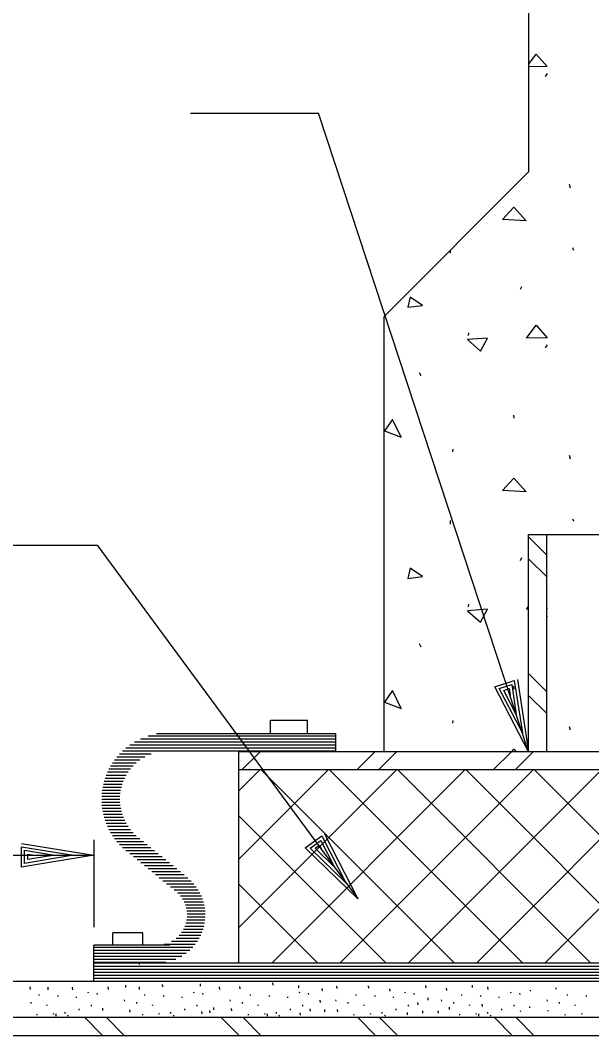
# Model space of a CAD drawing. Extents: x 22411.4 to 22495.4, y 22369.6 to 22415.
# Drawn here: x 22427.205 to 22429.177, y 22393.177 to 22396.679 of the extents above; entities that cross this region are included whole.
import ezdxf

# ---------------------------------------------------------------- set-up
doc = ezdxf.new("R2010")
doc.units = 0
for name, color, linetype in [('Level 1', 7, 'Continuous'), ('Level 2', 7, 'Continuous'), ('Level 7', 7, 'Continuous'), ('Level 8', 7, 'Continuous')]:
    doc.layers.add(name, color=color, linetype=linetype)

msp = doc.modelspace()

# ---------------------------------------------------------------- linework, layer by layer
at = {"layer": 'Level 1'}
for p, q in [((22429.0178, 22396.4849), (22429.0241, 22396.4953)), ((22429.1034, 22396.1005), (22429.0999, 22396.113)), ((22429.1159, 22395.8849), (22429.1124, 22395.8938)), ((22428.9318, 22395.7513), (22428.9364, 22395.7611)), ((22428.7518, 22395.5913), (22428.7526, 22395.6005)), ((22429.0178, 22395.5497), (22429.0241, 22395.5601)), ((22428.9095, 22395.307), (22428.9087, 22395.3172)), ((22428.6976, 22395.1901), (22428.6993, 22395.1995)), ((22429.1034, 22395.1653), (22429.0999, 22395.1778)), ((22429.1159, 22394.9497), (22429.1124, 22394.9586)), ((22428.6899, 22394.9411), (22428.6899, 22394.9536)), ((22428.9318, 22394.8161), (22428.9364, 22394.8259)), ((22428.7518, 22394.6561), (22428.7526, 22394.6653)), ((22428.9095, 22394.3718), (22428.9087, 22394.382)), ((22428.0682, 22394.2175), (22428.0682, 22394.2652)), ((22428.0682, 22394.2652), (22428.1956, 22394.2652)), ((22428.1956, 22394.2175), (22428.1956, 22394.2652)), ((22428.9377, 22394.2217), (22428.9377, 22394.2217)), ((22428.9594, 22394.1559), (22428.9594, 22394.1559)), ((22427.4581, 22393.8525), (22427.4581, 22393.5511)), ((22425.251, 22393.7989), (22427.4581, 22393.7989)), ((22427.3887, 22393.7989), (22427.3887, 22393.7989)), ((22427.4581, 22393.7989), (22427.4581, 22393.7989)), ((22428.3285, 22393.704), (22428.3285, 22393.704)), ((22428.3697, 22393.6482), (22428.3697, 22393.6482)), ((22427.5241, 22393.489), (22427.5241, 22393.532)), ((22427.6278, 22393.532), (22427.5241, 22393.532)), ((22427.6278, 22393.489), (22427.6278, 22393.532))]:
    msp.add_line(p, q, dxfattribs=at)
for points in [[(22428.9594, 22396.527), (22428.9859, 22396.5622)], [(22428.9859, 22396.5622), (22429.0237, 22396.5195)], [(22429.0237, 22396.5195), (22428.9594, 22396.518)], [(22428.6899, 22395.8763), (22428.6899, 22395.8864)], [(22429.0219, 22394.8345), (22428.9594, 22394.897)], [(22429.0219, 22394.7591), (22428.9594, 22394.8216)], [(22428.9524, 22394.6474), (22428.9594, 22394.6566)], [(22428.9594, 22394.6475), (22428.9524, 22394.6474)], [(22429.0219, 22394.6511), (22429.0237, 22394.649)], [(22429.0237, 22394.649), (22429.0219, 22394.649)], [(22429.0219, 22394.6212), (22429.0241, 22394.6249)], [(22429.0218, 22394.3631), (22428.9594, 22394.4256)], [(22429.0219, 22394.2877), (22428.9594, 22394.3502)], [(22427.9698, 22394.0934), (22428.0323, 22394.1559)], [(22428.3658, 22394.0934), (22428.4283, 22394.1559)], [(22428.4412, 22394.0934), (22428.5037, 22394.1559)], [(22428.8372, 22394.0934), (22428.8997, 22394.1559)], [(22428.9003, 22394.1559), (22428.9082, 22394.1645)], [(22428.9082, 22394.1645), (22428.9159, 22394.1559)], [(22428.9126, 22394.0934), (22428.9752, 22394.1559)], [(22427.2087, 22393.8402), (22427.4581, 22393.7989), (22427.2087, 22393.7575), (22427.2087, 22393.8282), (22427.3887, 22393.7989), (22427.2194, 22393.7709), (22427.2194, 22393.8162), (22427.3221, 22393.7989), (22427.2301, 22393.7842), (22427.2301, 22393.8029), (22427.2527, 22393.7989)]]:
    msp.add_lwpolyline(points, dxfattribs=at)
for points in [[(22428.8687, 22395.992), (22428.9082, 22396.0349), (22428.9507, 22395.9874)], [(22428.5418, 22395.6893), (22428.5924, 22395.6957), (22428.5499, 22395.7243)], [(22428.9524, 22395.5826), (22428.9859, 22395.627), (22429.0237, 22395.5843)], [(22428.7487, 22395.5778), (22428.793, 22395.5382), (22428.8168, 22395.5826)], [(22428.462, 22395.2628), (22428.5189, 22395.2407), (22428.4889, 22395.3022)]]:
    msp.add_lwpolyline(points, close=True, dxfattribs=at)
at = {"layer": 'Level 2'}
for p, q in [((22427.7921, 22396.3582), (22428.2341, 22396.3582)), ((22428.9594, 22394.1559), (22428.2341, 22396.3582)), ((22428.9594, 22394.1559), (22428.9594, 22394.9059)), ((22428.9594, 22394.9059), (22429.9594, 22394.9059)), ((22429.0219, 22394.1559), (22429.0219, 22394.9059)), ((22425.5528, 22394.8684), (22427.4697, 22394.8684)), ((22427.4697, 22394.8684), (22428.3697, 22393.6482)), ((22428.2939, 22394.2175), (22427.6745, 22394.2175)), ((22428.2939, 22394.1559), (22428.2939, 22394.2175)), ((22429.4594, 22394.1559), (22427.9594, 22394.1559)), ((22427.9594, 22393.4267), (22427.9594, 22394.1559)), ((22429.4594, 22394.0934), (22427.9594, 22394.0934)), ((22427.7205, 22393.489), (22427.4581, 22393.489)), ((22427.4581, 22393.3642), (22427.4581, 22393.489)), ((22431.4594, 22393.4267), (22427.4581, 22393.4267)), ((22427.6165, 22393.4223), (22427.6168, 22393.4264)), ((22427.5349, 22393.4047), (22427.5352, 22393.4087)), ((22432.6119, 22393.3642), (22426.3069, 22393.3642)), ((22427.4499, 22393.2781), (22427.4507, 22393.2829)), ((22429.4594, 22393.2392), (22424.3136, 22393.2392)), ((22429.4594, 22393.1767), (22424.3503, 22393.1767))]:
    msp.add_line(p, q, dxfattribs=at)
for points in [[(22428.9206, 22394.4056), (22428.9594, 22394.1559), (22428.8421, 22394.3798), (22428.9092, 22394.4019), (22428.9377, 22394.2217), (22428.8581, 22394.3738), (22428.9012, 22394.388), (22428.9168, 22394.2851), (22428.8741, 22394.3678), (22428.8918, 22394.3737), (22428.8951, 22394.3509)], [(22428.2927, 22394.1893), (22427.5991, 22394.1893)], [(22428.2927, 22394.1997), (22427.6191, 22394.1997)], [(22428.2927, 22394.2102), (22427.6462, 22394.2102)], [(22428.2927, 22394.1581), (22427.5574, 22394.1581)], [(22428.2927, 22394.1685), (22427.5692, 22394.1685)], [(22428.2927, 22394.1789), (22427.5829, 22394.1789)], [(22427.6044, 22394.1164), (22427.5226, 22394.1164)], [(22427.6175, 22394.1268), (22427.5298, 22394.1268)], [(22427.6339, 22394.1372), (22427.5379, 22394.1372)], [(22427.6565, 22394.1477), (22427.547, 22394.1477)], [(22427.5769, 22394.0852), (22427.5056, 22394.0852)], [(22427.5846, 22394.0956), (22427.5106, 22394.0956)], [(22427.5937, 22394.106), (22427.5162, 22394.106)], [(22427.5564, 22394.0435), (22427.4916, 22394.0435)], [(22427.5602, 22394.0539), (22427.4943, 22394.0539)], [(22427.5649, 22394.0643), (22427.4975, 22394.0643)], [(22427.5704, 22394.0747), (22427.5013, 22394.0747)], [(22427.5494, 22394.0122), (22427.4865, 22394.0122)], [(22427.551, 22394.0227), (22427.4877, 22394.0227)], [(22427.5534, 22394.0331), (22427.4894, 22394.0331)], [(22427.5481, 22393.9914), (22427.4856, 22393.9914)], [(22427.5484, 22394.0018), (22427.4858, 22394.0018)], [(22427.5484, 22393.981), (22427.4858, 22393.981)], [(22427.5494, 22393.9706), (22427.4866, 22393.9706)], [(22427.5511, 22393.9602), (22427.4877, 22393.9602)], [(22427.5534, 22393.9497), (22427.4894, 22393.9497)], [(22427.5565, 22393.9393), (22427.4916, 22393.9393)], [(22427.5603, 22393.9289), (22427.4943, 22393.9289)], [(22427.5649, 22393.9185), (22427.4975, 22393.9185)], [(22427.5705, 22393.9081), (22427.5013, 22393.9081)], [(22427.577, 22393.8977), (22427.5057, 22393.8977)], [(22427.5847, 22393.8872), (22427.5107, 22393.8872)], [(22427.5938, 22393.8768), (22427.5163, 22393.8768)], [(22428.255, 22393.8734), (22428.3697, 22393.6482), (22428.1884, 22393.8243), (22428.2453, 22393.8662), (22428.3285, 22393.704), (22428.2055, 22393.8236), (22428.242, 22393.8505), (22428.289, 22393.7576), (22428.2226, 22393.823), (22428.2376, 22393.834), (22428.2478, 22393.8134)], [(22427.6046, 22393.8664), (22427.5227, 22393.8664)], [(22427.6172, 22393.856), (22427.53, 22393.856)], [(22427.63, 22393.8456), (22427.5381, 22393.8456)], [(22427.6427, 22393.8352), (22427.5472, 22393.8352)], [(22427.6555, 22393.8247), (22427.5576, 22393.8247)], [(22427.6683, 22393.8143), (22427.5694, 22393.8143)], [(22427.681, 22393.8039), (22427.5822, 22393.8039)], [(22427.6938, 22393.7935), (22427.5949, 22393.7935)], [(22427.7066, 22393.7831), (22427.6077, 22393.7831)], [(22427.7193, 22393.7727), (22427.6205, 22393.7727)], [(22427.7321, 22393.7622), (22427.6332, 22393.7622)], [(22427.7449, 22393.7518), (22427.646, 22393.7518)], [(22427.7576, 22393.7414), (22427.6588, 22393.7414)], [(22427.7704, 22393.731), (22427.6715, 22393.731)], [(22427.7831, 22393.7206), (22427.6843, 22393.7206)], [(22427.7945, 22393.7102), (22427.6971, 22393.7102)], [(22427.804, 22393.6997), (22427.7098, 22393.6997)], [(22427.812, 22393.6893), (22427.7226, 22393.6893)], [(22427.8188, 22393.6789), (22427.7354, 22393.6789)], [(22427.8247, 22393.6685), (22427.7477, 22393.6685)], [(22427.8295, 22393.6581), (22427.7573, 22393.6581)], [(22427.8335, 22393.6477), (22427.7647, 22393.6477)], [(22427.8368, 22393.6372), (22427.7704, 22393.6372)], [(22427.8393, 22393.6268), (22427.7746, 22393.6268)], [(22427.8412, 22393.6164), (22427.7777, 22393.6164)], [(22427.8423, 22393.606), (22427.7795, 22393.606)], [(22427.8428, 22393.5956), (22427.7803, 22393.5956)], [(22427.8383, 22393.5539), (22427.7729, 22393.5539)], [(22427.8404, 22393.5643), (22427.7764, 22393.5643)], [(22427.8419, 22393.5747), (22427.7788, 22393.5747)], [(22427.8427, 22393.5852), (22427.7801, 22393.5852)], [(22427.8274, 22393.5227), (22427.7533, 22393.5227)], [(22427.8318, 22393.5331), (22427.7616, 22393.5331)], [(22427.8354, 22393.5435), (22427.768, 22393.5435)], [(22427.8085, 22393.4914), (22427.7003, 22393.4914)], [(22427.8159, 22393.5018), (22427.727, 22393.5018)], [(22427.8221, 22393.5122), (22427.7423, 22393.5122)], [(22427.7998, 22393.481), (22427.4594, 22393.481)], [(22427.7896, 22393.4706), (22427.4594, 22393.4706)], [(22427.7772, 22393.4602), (22427.4594, 22393.4602)], [(22427.7618, 22393.4497), (22427.4594, 22393.4497)], [(22427.4581, 22393.4168), (22431.4594, 22393.4168)], [(22427.7413, 22393.4393), (22427.4594, 22393.4393)], [(22427.7067, 22393.4289), (22427.4594, 22393.4289)], [(22427.4581, 22393.4063), (22431.4594, 22393.4063)], [(22427.4581, 22393.3959), (22431.4594, 22393.3959)], [(22427.4581, 22393.3855), (22431.4594, 22393.3855)], [(22427.4581, 22393.3751), (22431.4594, 22393.3751)]]:
    msp.add_lwpolyline(points, dxfattribs=at)
at = {"layer": 'Level 7'}
for p, q in [((22428.9594, 22397.9625), (22428.9594, 22396.1559)), ((22428.4594, 22395.6559), (22428.9594, 22396.1559)), ((22428.4594, 22395.6559), (22428.4594, 22394.1559))]:
    msp.add_line(p, q, dxfattribs=at)
at = {"layer": 'Level 8'}
for p, q in [((22428.5887, 22395.4522), (22428.583, 22395.4632)), ((22428.5887, 22394.517), (22428.583, 22394.528)), ((22428.6976, 22394.2549), (22428.6993, 22394.2643)), ((22429.1034, 22394.2301), (22429.0999, 22394.2426)), ((22427.2396, 22393.3365), (22427.239, 22393.3447)), ((22427.3011, 22393.3354), (22427.3005, 22393.3436)), ((22427.3857, 22393.3354), (22427.385, 22393.3436)), ((22427.5086, 22393.3365), (22427.508, 22393.3447)), ((22427.569, 22393.3431), (22427.5683, 22393.3513)), ((22427.6162, 22393.3365), (22427.6155, 22393.3447)), ((22427.6963, 22393.3453), (22427.6957, 22393.3535)), ((22427.827, 22393.3475), (22427.8263, 22393.3557)), ((22427.8929, 22393.3365), (22427.8922, 22393.3447)), ((22427.9631, 22393.3387), (22427.9625, 22393.3469)), ((22428.0773, 22393.3508), (22428.0766, 22393.359)), ((22428.1662, 22393.342), (22428.1656, 22393.3502)), ((22428.298, 22393.3398), (22428.2973, 22393.348)), ((22428.4078, 22393.3409), (22428.4071, 22393.3491)), ((22428.6054, 22393.342), (22428.6047, 22393.3502)), ((22428.7657, 22393.3431), (22428.765, 22393.3513)), ((22428.8195, 22393.3365), (22428.8188, 22393.3447)), ((22427.2697, 22393.315), (22427.2693, 22393.3191)), ((22427.3343, 22393.3117), (22427.3361, 22393.3156)), ((22427.3988, 22393.3068), (22427.3984, 22393.3109)), ((22427.4395, 22393.3232), (22427.4392, 22393.3272)), ((22427.4708, 22393.3191), (22427.4704, 22393.3232)), ((22427.6344, 22393.315), (22427.6341, 22393.3191)), ((22427.699, 22393.3117), (22427.7008, 22393.3156)), ((22427.7635, 22393.3068), (22427.7632, 22393.3109)), ((22427.8043, 22393.3232), (22427.8039, 22393.3272)), ((22427.8355, 22393.3191), (22427.8352, 22393.3232)), ((22427.9992, 22393.315), (22427.9988, 22393.3191)), ((22428.0638, 22393.3117), (22428.0656, 22393.3156)), ((22428.1283, 22393.3068), (22428.1279, 22393.3109)), ((22428.169, 22393.3232), (22428.1687, 22393.3272)), ((22428.2003, 22393.3191), (22428.1999, 22393.3232)), ((22428.2475, 22393.331), (22428.2468, 22393.3392)), ((22428.3639, 22393.315), (22428.3636, 22393.3191)), ((22428.4285, 22393.3117), (22428.4303, 22393.3156)), ((22428.4813, 22393.3299), (22428.4807, 22393.3381)), ((22428.493, 22393.3068), (22428.4927, 22393.3109)), ((22428.5338, 22393.3232), (22428.5334, 22393.3272)), ((22428.565, 22393.3191), (22428.5647, 22393.3232)), ((22428.6767, 22393.3321), (22428.6761, 22393.3403)), ((22428.7287, 22393.315), (22428.7283, 22393.3191)), ((22428.7933, 22393.3117), (22428.7951, 22393.3156)), ((22428.8578, 22393.3068), (22428.8574, 22393.3109)), ((22428.8985, 22393.3232), (22428.8982, 22393.3272)), ((22428.9298, 22393.3191), (22428.9294, 22393.3232)), ((22428.966, 22393.3301), (22428.9657, 22393.3341)), ((22429.0549, 22393.3377), (22429.0546, 22393.3418)), ((22429.0934, 22393.315), (22429.0931, 22393.3191)), ((22429.158, 22393.3117), (22429.1598, 22393.3156)), ((22427.2425, 22393.2878), (22427.2422, 22393.2919)), ((22427.2968, 22393.2797), (22427.2965, 22393.2837)), ((22427.5651, 22393.296), (22427.5648, 22393.3001)), ((22427.6073, 22393.2878), (22427.6069, 22393.2919)), ((22427.6616, 22393.2797), (22427.6613, 22393.2837)), ((22427.8147, 22393.2781), (22427.8154, 22393.2829)), ((22427.8731, 22393.2663), (22427.8724, 22393.2744)), ((22427.9298, 22393.296), (22427.9295, 22393.3001)), ((22427.972, 22393.2878), (22427.9717, 22393.2919)), ((22428.0263, 22393.2797), (22428.026, 22393.2837)), ((22428.1794, 22393.2781), (22428.1802, 22393.2829)), ((22428.2409, 22393.2915), (22428.2402, 22393.2997)), ((22428.2946, 22393.296), (22428.2943, 22393.3001)), ((22428.3368, 22393.2878), (22428.3364, 22393.2919)), ((22428.3911, 22393.2797), (22428.3908, 22393.2837)), ((22428.5442, 22393.2781), (22428.5449, 22393.2829)), ((22428.5779, 22393.2827), (22428.5773, 22393.2909)), ((22428.6131, 22393.2992), (22428.6124, 22393.3073)), ((22428.6593, 22393.296), (22428.659, 22393.3001)), ((22428.6866, 22393.2673), (22428.6859, 22393.2755)), ((22428.7015, 22393.2878), (22428.7012, 22393.2919)), ((22428.7558, 22393.2797), (22428.7555, 22393.2837)), ((22428.7997, 22393.2772), (22428.799, 22393.2854)), ((22428.9089, 22393.2781), (22428.9097, 22393.2829)), ((22428.9638, 22393.273), (22428.9635, 22393.277)), ((22429.0241, 22393.296), (22429.0238, 22393.3001)), ((22429.0663, 22393.2878), (22429.0659, 22393.2919)), ((22429.1206, 22393.2797), (22429.1203, 22393.2837)), ((22427.2623, 22393.2477), (22427.2626, 22393.2513)), ((22427.3199, 22393.2497), (22427.3196, 22393.2538)), ((22427.3286, 22393.2443), (22427.3279, 22393.2525)), ((22427.3593, 22393.2538), (22427.359, 22393.2579)), ((22427.3687, 22393.2435), (22427.3712, 22393.2477)), ((22427.4083, 22393.2647), (22427.4079, 22393.2688)), ((22427.49, 22393.2641), (22427.4893, 22393.2722)), ((22427.5833, 22393.2575), (22427.5826, 22393.2656)), ((22427.627, 22393.2477), (22427.6273, 22393.2513)), ((22427.6847, 22393.2497), (22427.6843, 22393.2538)), ((22427.7241, 22393.2538), (22427.7238, 22393.2579)), ((22427.7334, 22393.2435), (22427.7359, 22393.2477)), ((22427.773, 22393.2647), (22427.7727, 22393.2688)), ((22427.8325, 22393.252), (22427.8318, 22393.2602)), ((22427.8599, 22393.2553), (22427.8593, 22393.2634)), ((22427.9346, 22393.2619), (22427.9339, 22393.27)), ((22427.9918, 22393.2477), (22427.9921, 22393.2513)), ((22428.0494, 22393.2497), (22428.0491, 22393.2538)), ((22428.0581, 22393.2443), (22428.0574, 22393.2525)), ((22428.0888, 22393.2538), (22428.0885, 22393.2579)), ((22428.0982, 22393.2435), (22428.1007, 22393.2477)), ((22428.1378, 22393.2647), (22428.1374, 22393.2688)), ((22428.1717, 22393.2476), (22428.1711, 22393.2558)), ((22428.2058, 22393.2608), (22428.2051, 22393.2689)), ((22428.2563, 22393.2586), (22428.2556, 22393.2667)), ((22428.3002, 22393.2586), (22428.2995, 22393.2667)), ((22428.3565, 22393.2477), (22428.3568, 22393.2513)), ((22428.4142, 22393.2497), (22428.4138, 22393.2538)), ((22428.4536, 22393.2538), (22428.4533, 22393.2579)), ((22428.4629, 22393.2435), (22428.4654, 22393.2477)), ((22428.5025, 22393.2647), (22428.5022, 22393.2688)), ((22428.5417, 22393.2487), (22428.541, 22393.2568)), ((22428.5944, 22393.2542), (22428.5937, 22393.2623)), ((22428.6482, 22393.2542), (22428.6475, 22393.2623)), ((22428.7213, 22393.2477), (22428.7216, 22393.2513)), ((22428.7789, 22393.2497), (22428.7786, 22393.2538)), ((22428.7876, 22393.2443), (22428.7869, 22393.2525)), ((22428.8183, 22393.2538), (22428.818, 22393.2579)), ((22428.8277, 22393.2435), (22428.8302, 22393.2477)), ((22428.8673, 22393.2647), (22428.8669, 22393.2688)), ((22428.932, 22393.2587), (22428.9316, 22393.2628)), ((22429.0275, 22393.2598), (22429.0271, 22393.2639)), ((22429.086, 22393.2477), (22429.0863, 22393.2513)), ((22429.1437, 22393.2497), (22429.1433, 22393.2538))]:
    msp.add_line(p, q, dxfattribs=at)
for points in [[(22428.8687, 22395.0568), (22428.9082, 22395.0997), (22428.9507, 22395.0522)], [(22428.5418, 22394.754), (22428.5924, 22394.7605), (22428.5499, 22394.789)], [(22428.7487, 22394.6426), (22428.793, 22394.603), (22428.8168, 22394.6474)], [(22428.462, 22394.3276), (22428.5189, 22394.3055), (22428.4889, 22394.367)]]:
    msp.add_lwpolyline(points, close=True, dxfattribs=at)
for points in [[(22427.9594, 22393.5495), (22428.5033, 22394.0934)], [(22427.9594, 22393.7852), (22428.2676, 22394.0934)], [(22427.9594, 22394.0209), (22428.0319, 22394.0934)], [(22428.7031, 22393.4267), (22428.0364, 22394.0934)], [(22428.0723, 22393.4267), (22428.739, 22394.0934)], [(22428.9388, 22393.4267), (22428.2721, 22394.0934)], [(22428.308, 22393.4267), (22428.9747, 22394.0934)], [(22429.1745, 22393.4267), (22428.5078, 22394.0934)], [(22428.5437, 22393.4267), (22429.2104, 22394.0934)], [(22429.4102, 22393.4267), (22428.7435, 22394.0934)], [(22428.7794, 22393.4267), (22429.4461, 22394.0934)], [(22429.6459, 22393.4267), (22428.9792, 22394.0934)], [(22429.0151, 22393.4267), (22429.6818, 22394.0934)], [(22428.4674, 22393.4267), (22427.9594, 22393.9347)], [(22428.2317, 22393.4267), (22427.9594, 22393.699)], [(22427.4894, 22393.1767), (22427.4269, 22393.2392)], [(22427.5648, 22393.1767), (22427.5023, 22393.2392)], [(22427.9608, 22393.1767), (22427.8983, 22393.2392)], [(22428.0362, 22393.1767), (22427.9737, 22393.2392)], [(22428.4322, 22393.1767), (22428.3697, 22393.2392)], [(22428.5076, 22393.1767), (22428.4451, 22393.2392)], [(22428.9036, 22393.1767), (22428.8411, 22393.2392)], [(22428.979, 22393.1767), (22428.9165, 22393.2392)]]:
    msp.add_lwpolyline(points, dxfattribs=at)

doc.saveas('drawing.dxf')
